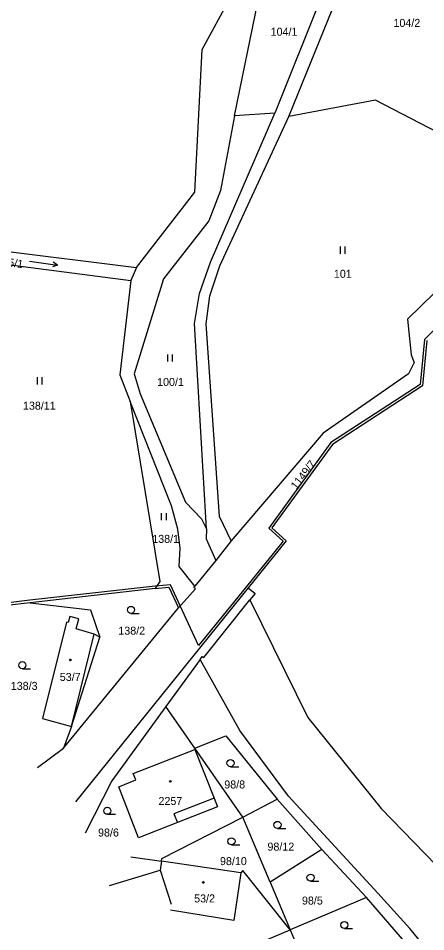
# Model space of a CAD drawing. Extents: x -866656 to -858817, y -1041816 to -1038653.
# Drawn here: x -866175.7 to -866089.1, y -1039508.8 to -1039314.8 of the extents above; entities that cross this region are included whole.
import ezdxf

# ---------------------------------------------------------------- set-up
doc = ezdxf.new("R2010")
doc.units = 0
for name, color, linetype in [('Hranice parcel', 7, 'Continuous'), ('Parcelní čísla', 7, 'Continuous'), ('Vnitřní kresba', 7, 'Continuous'), ('Značky budov', 7, 'Continuous'), ('Značky kultur', 7, 'Continuous')]:
    doc.layers.add(name, color=color, linetype=linetype)

msp = doc.modelspace()

# ---------------------------------------------------------------- linework, layer by layer
at = {"layer": 'Hranice parcel'}
for p, q in [((-866105.38, -1039295.56), (-866121.18, -1039334.91)), ((-866118.2, -1039335.68), (-866101.35, -1039294.25)), ((-866136.58, -1039321.45), (-866128.95, -1039307.39)), ((-866129.75, -1039335.49), (-866124.67, -1039311.03)), ((-866138.18, -1039351.75), (-866136.58, -1039321.45)), ((-866099.79, -1039332.19), (-866118.2, -1039335.68)), ((-866082.88, -1039340.97), (-866099.79, -1039332.19)), ((-866134.85, -1039366.58), (-866121.18, -1039334.91)), ((-866132.85, -1039367.36), (-866118.2, -1039335.68)), ((-866129.75, -1039335.49), (-866132.72, -1039351.35)), ((-866121.18, -1039334.91), (-866129.75, -1039335.49)), ((-866150.56, -1039367.7), (-866138.18, -1039351.75)), ((-866132.72, -1039351.35), (-866135.2, -1039357.81)), ((-866135.2, -1039357.81), (-866144.81, -1039370.16)), ((-866181.49, -1039363.87), (-866150.56, -1039367.7)), ((-866182.74, -1039366.49), (-866151.75, -1039370.52)), ((-866137.15, -1039373.26), (-866134.85, -1039366.58)), ((-866134.98, -1039373.77), (-866132.85, -1039367.36)), ((-866150.56, -1039367.7), (-866151.75, -1039370.52)), ((-866151.75, -1039370.52), (-866154.08, -1039390.55)), ((-866144.81, -1039370.16), (-866151.06, -1039390.33)), ((-866084.17, -1039370.09), (-866092.99, -1039378.67)), ((-866138.2, -1039379.65), (-866137.15, -1039373.26)), ((-866135.73, -1039379.69), (-866134.98, -1039373.77)), ((-866092.99, -1039378.67), (-866092.16, -1039386.24)), ((-866135.69, -1039423.26), (-866138.2, -1039379.65)), ((-866132.92, -1039420.63), (-866135.73, -1039379.69)), ((-866088.85, -1039383.25), (-866089.81, -1039392.85)), ((-866092.16, -1039386.24), (-866091.54, -1039387.9)), ((-866091.54, -1039387.9), (-866092.75, -1039390.29)), ((-866154.08, -1039390.55), (-866151.87, -1039396.21)), ((-866151.06, -1039390.33), (-866149.79, -1039394.58)), ((-866092.75, -1039390.29), (-866110.88, -1039402.88)), ((-866149.79, -1039394.58), (-866140.1, -1039417.59)), ((-866089.81, -1039392.85), (-866108.93, -1039405.29)), ((-866143.09, -1039418.32), (-866151.87, -1039396.21)), ((-866151.87, -1039396.21), (-866145.6, -1039434.41)), ((-866110.88, -1039402.88), (-866130.42, -1039425.82)), ((-866108.93, -1039405.29), (-866121.79, -1039423)), ((-866140.1, -1039417.59), (-866136.71, -1039421.08)), ((-866141.79, -1039423.32), (-866143.09, -1039418.32)), ((-866136.71, -1039421.08), (-866135.69, -1039423.26)), ((-866130.42, -1039425.82), (-866132.92, -1039420.63)), ((-866141.27, -1039427.34), (-866141.79, -1039423.32)), ((-866135.69, -1039423.26), (-866135.71, -1039425.38)), ((-866121.79, -1039423), (-866118.73, -1039425.82)), ((-866135.71, -1039425.38), (-866133.7, -1039429.96)), ((-866141.5, -1039431.26), (-866141.27, -1039427.34)), ((-866130.42, -1039425.82), (-866133.7, -1039429.96)), ((-866118.73, -1039425.82), (-866126.79, -1039435.79)), ((-866138.13, -1039435.45), (-866141.5, -1039431.26)), ((-866133.7, -1039429.96), (-866138.13, -1039435.45)), ((-866145.6, -1039434.41), (-866146.56, -1039435.89)), ((-866146.56, -1039435.89), (-866173.12, -1039438.92)), ((-866126.79, -1039435.79), (-866163.51, -1039481.22)), ((-866146.56, -1039435.89), (-866143.64, -1039435.65)), ((-866143.64, -1039435.65), (-866141.62, -1039440.01)), ((-866141.62, -1039440.01), (-866138.02, -1039435.95)), ((-866138.33, -1039435.7), (-866138.13, -1039435.45)), ((-866138.02, -1039435.95), (-866138.33, -1039435.7)), ((-866126.79, -1039435.79), (-866125.35, -1039437)), ((-866125.35, -1039437), (-866126.44, -1039438.35)), ((-866173.12, -1039438.92), (-866178.17, -1039439.49)), ((-866173.12, -1039438.92), (-866160.34, -1039440.43)), ((-866136.26, -1039450.6), (-866126.44, -1039438.35)), ((-866126.44, -1039438.35), (-866114.15, -1039463.34)), ((-866166.07, -1039469.81), (-866141.62, -1039440.01)), ((-866160.34, -1039440.43), (-866158.35, -1039446.23)), ((-866165.44, -1039443.04), (-866170.53, -1039463.56)), ((-866165.07, -1039443.14), (-866165.44, -1039443.04)), ((-866164.71, -1039441.84), (-866165.07, -1039443.14)), ((-866162.77, -1039442.38), (-866164.71, -1039441.84)), ((-866163.37, -1039444.5), (-866162.77, -1039442.38)), ((-866159.51, -1039445.58), (-866163.37, -1039444.5)), ((-866164.35, -1039465.26), (-866158.35, -1039446.23)), ((-866158.35, -1039446.23), (-866159.51, -1039445.58)), ((-866137.04, -1039451), (-866136.57, -1039450.36)), ((-866136.57, -1039450.36), (-866136.26, -1039450.6)), ((-866137.04, -1039451), (-866144.29, -1039460.98)), ((-866128.59, -1039466.08), (-866137.04, -1039451)), ((-866144.29, -1039460.98), (-866155.77, -1039476.76)), ((-866138.13, -1039469.82), (-866144.29, -1039460.98)), ((-866170.53, -1039463.56), (-866164.35, -1039465.26)), ((-866114.15, -1039463.34), (-866098.59, -1039482.64)), ((-866164.35, -1039465.26), (-866166.07, -1039469.81)), ((-866118.26, -1039480.05), (-866128.59, -1039466.08)), ((-866138.13, -1039469.82), (-866131.55, -1039467.23)), ((-866131.55, -1039467.23), (-866120.65, -1039480.66)), ((-866171.57, -1039473.96), (-866166.07, -1039469.81)), ((-866151.23, -1039475.21), (-866138.15, -1039470.1)), ((-866138.15, -1039470.1), (-866134.03, -1039480.47)), ((-866127.92, -1039484.47), (-866138.13, -1039469.82)), ((-866150.67, -1039476.57), (-866151.23, -1039475.21)), ((-866155.77, -1039476.76), (-866161.42, -1039487.87)), ((-866154.33, -1039478.01), (-866150.67, -1039476.57)), ((-866150.11, -1039488.88), (-866154.33, -1039478.01)), ((-866134.03, -1039480.47), (-866133.3, -1039482.31)), ((-866127.92, -1039484.47), (-866120.65, -1039480.66)), ((-866120.65, -1039480.66), (-866111.18, -1039491.34)), ((-866099.29, -1039500.63), (-866118.26, -1039480.05)), ((-866133.3, -1039482.31), (-866141.86, -1039485.65)), ((-866098.59, -1039482.64), (-866082.64, -1039499.05)), ((-866141.86, -1039485.65), (-866150.11, -1039488.88)), ((-866145.18, -1039493.24), (-866127.92, -1039484.47)), ((-866122.12, -1039498.29), (-866127.92, -1039484.47)), ((-866111.18, -1039491.34), (-866122.12, -1039498.29)), ((-866101.65, -1039501.56), (-866111.18, -1039491.34)), ((-866151.75, -1039492.93), (-866145.26, -1039493.86)), ((-866145.26, -1039493.86), (-866145.18, -1039493.24)), ((-866145.26, -1039493.86), (-866145.5, -1039495.71)), ((-866128.36, -1039496.32), (-866145.26, -1039493.86)), ((-866145.5, -1039495.71), (-866143.2, -1039502.98)), ((-866127.97, -1039495.82), (-866128.36, -1039496.32)), ((-866117.86, -1039508.43), (-866127.97, -1039495.82)), ((-866122.12, -1039498.29), (-866117.86, -1039508.43)), ((-866092.44, -1039508.11), (-866099.29, -1039500.63)), ((-866101.65, -1039501.56), (-866117.86, -1039508.43)), ((-866093.13, -1039511.46), (-866101.65, -1039501.56)), ((-866126.62, -1039512.07), (-866117.86, -1039508.43)), ((-866117.86, -1039508.43), (-866113.42, -1039519.04)), ((-866074, -1039530.51), (-866092.44, -1039508.11))]:
    msp.add_line(p, q, dxfattribs=at)
at = {"layer": 'Vnitřní kresba'}
for p, q in [((-866081.53, -1039375.12), (-866089.33, -1039383.02)), ((-866089.33, -1039383.02), (-866090.28, -1039392.56)), ((-866090.28, -1039392.56), (-866109.28, -1039404.92)), ((-866109.28, -1039404.92), (-866122.46, -1039423.07)), ((-866122.46, -1039423.07), (-866119.41, -1039425.87)), ((-866119.41, -1039425.87), (-866127.18, -1039435.48)), ((-866143.33, -1039435.12), (-866146.61, -1039435.39)), ((-866137.34, -1039448.05), (-866143.33, -1039435.12)), ((-866146.61, -1039435.39), (-866173.18, -1039438.42)), ((-866127.18, -1039435.48), (-866137.34, -1039448.05)), ((-866173.18, -1039438.42), (-866177.71, -1039438.93)), ((-866164.35, -1039465.26), (-866159.51, -1039445.58)), ((-866134.03, -1039480.47), (-866142.58, -1039483.81)), ((-866142.58, -1039483.81), (-866141.86, -1039485.65)), ((-866156.29, -1039499.03), (-866145.5, -1039495.71)), ((-866128.36, -1039496.32), (-866129.85, -1039506.43)), ((-866129.85, -1039506.43), (-866143.35, -1039504.23))]:
    msp.add_line(p, q, dxfattribs=at)
at = {"layer": 'Značky budov'}
for centre in [(-866164.61, -1039451.08), (-866143.37, -1039476.88), (-866136.34, -1039498.35)]:
    msp.add_circle(centre, 0.175, dxfattribs=at)
at = {"layer": 'Značky kultur'}
for p, q in [((-866107.19, -1039364.79), (-866107.19, -1039363.29)), ((-866106.19, -1039364.79), (-866106.19, -1039363.29)), ((-866173.3, -1039366.41), (-866167.35, -1039367.25)), ((-866167.35, -1039367.25), (-866168.39, -1039367.61)), ((-866167.35, -1039367.25), (-866168.25, -1039366.62)), ((-866143.9, -1039387.69), (-866143.9, -1039386.19)), ((-866142.9, -1039387.69), (-866142.9, -1039386.19)), ((-866171.61, -1039392.55), (-866171.61, -1039391.05)), ((-866170.61, -1039392.55), (-866170.61, -1039391.05)), ((-866145.2, -1039421.41), (-866145.2, -1039419.91)), ((-866144.2, -1039421.41), (-866144.2, -1039419.91)), ((-866151.71, -1039441.21), (-866149.96, -1039441.21)), ((-866174.79, -1039452.94), (-866173.04, -1039452.94)), ((-866130.57, -1039473.76), (-866128.82, -1039473.76)), ((-866156.73, -1039483.88), (-866154.98, -1039483.88)), ((-866120.59, -1039486.87), (-866118.84, -1039486.87)), ((-866130.36, -1039490.36), (-866128.61, -1039490.36)), ((-866113.57, -1039498.07), (-866111.82, -1039498.07)), ((-866106.38, -1039508.14), (-866104.63, -1039508.14))]:
    msp.add_line(p, q, dxfattribs=at)
for centre in [(-866151.71, -1039440.46), (-866174.79, -1039452.19), (-866130.57, -1039473.01), (-866156.73, -1039483.13), (-866120.59, -1039486.12), (-866130.36, -1039489.61), (-866113.57, -1039497.32), (-866106.38, -1039507.39)]:
    msp.add_circle(centre, 0.75, dxfattribs=at)

# ---------------------------------------------------------------- texts
at = {"layer": 'Parcelní čísla'}
for s, p in [('104/2', (-866095.94, -1039316.62)), ('104/1', (-866122.04, -1039318.49)), ('101', (-866108.61, -1039369.91)), ('100/1', (-866146.16, -1039392.89)), ('138/11', (-866174.66, -1039397.93)), ('138/1', (-866147.19, -1039426.22)), ('138/2', (-866154.4, -1039445.72)), ('53/7', (-866166.84, -1039455.55)), ('138/3', (-866177.25, -1039457.44)), ('98/8', (-866131.89, -1039478.39)), ('2257', (-866145.87, -1039481.9)), ('98/6', (-866158.71, -1039488.6)), ('98/12', (-866122.72, -1039491.6)), ('98/10', (-866132.8, -1039494.67)), ('53/2', (-866138.3, -1039502.6)), ('98/5', (-866115.39, -1039503.05))]:
    msp.add_text(s, height=1.7, dxfattribs=at).set_placement(p)
for s, rotation, p in [('1315/1', 352, (-866181.62, -1039366.91)), ('1149/7', 52, (-866116.61, -1039415.02))]:
    msp.add_text(s, height=1.7, rotation=rotation, dxfattribs=at).set_placement(p)

doc.saveas('drawing.dxf')
